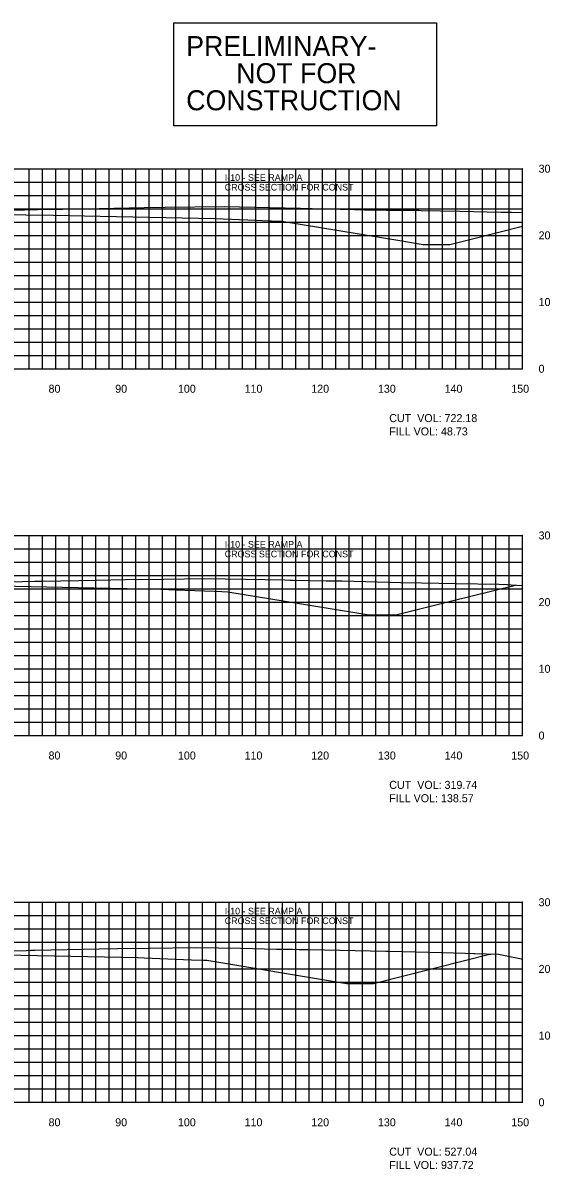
# Model space of a CAD drawing. Extents: x 1800880 to 1818864, y 245271 to 250560.
# Drawn here: x 1806446.1 to 1806525.1, y 250089.4 to 250261.3 of the extents above; entities that cross this region are included whole.
import ezdxf

# ---------------------------------------------------------------- set-up
doc = ezdxf.new("R2010")
doc.units = 0
for name, color, linetype in [('33', 7, 'Continuous'), ('CL-CNST', 7, 'Continuous'), ('DESIGN - DRAINAGE - Bridges', 7, 'Continuous'), ('DRAINAGETXT', 7, 'Continuous'), ('EPTEXT', 7, 'Continuous'), ('Level 32', 7, 'Continuous'), ('Level 46', 7, 'Continuous'), ('Level 62', 7, 'Continuous')]:
    doc.layers.add(name, color=color, linetype=linetype)

msp = doc.modelspace()

# ---------------------------------------------------------------- linework, layer by layer
at = {"layer": 'CL-CNST'}
for points in [[(1806440.36, 250233.1), (1806448.23, 250233.29), (1806450.78, 250233.35), (1806451.82, 250233.37), (1806452.02, 250233.38), (1806457.49, 250233.48), (1806464.23, 250233.6), (1806467.37, 250233.64), (1806476.25, 250233.75), (1806487.69, 250233.49), (1806488.21, 250233.48), (1806489.39, 250233.45), (1806489.45, 250233.45), (1806495.79, 250233.31), (1806497.31, 250233.28), (1806499.2, 250233.25), (1806500.61, 250233.23), (1806501.13, 250233.22), (1806502.6, 250233.21), (1806504.01, 250233.2), (1806504.52, 250233.19), (1806505.46, 250233.19), (1806505.79, 250233.18), (1806511.59, 250233.05), (1806517.75, 250232.92), (1806519.41, 250232.89), (1806521, 250232.86)], [(1806438.53, 250177.3), (1806447.84, 250177.55), (1806448.26, 250177.56), (1806449.08, 250177.58), (1806457.07, 250177.74), (1806461.44, 250177.83), (1806467.17, 250177.89), (1806473.34, 250177.98), (1806479.43, 250177.86), (1806485.33, 250177.75), (1806486.11, 250177.73), (1806486.58, 250177.72), (1806491.55, 250177.63), (1806492.68, 250177.61), (1806493.68, 250177.6), (1806493.95, 250177.6), (1806502.67, 250177.39), (1806505.84, 250177.31), (1806511.08, 250177.2), (1806517.46, 250177.11), (1806518.65, 250177.05), (1806518.73, 250177.05), (1806519.31, 250177.02), (1806521, 250176.94)], [(1806438.26, 250122.03), (1806446.58, 250122.2), (1806447.26, 250122.22), (1806447.83, 250122.24), (1806457.48, 250122.44), (1806460.24, 250122.51), (1806464.82, 250122.55), (1806472.09, 250122.66), (1806478.67, 250122.52), (1806484.1, 250122.41), (1806484.57, 250122.4), (1806485.35, 250122.38), (1806486.51, 250122.37), (1806487.51, 250122.35), (1806488.4, 250122.33), (1806488.78, 250122.33), (1806491.29, 250122.27), (1806500.48, 250122.08), (1806500.71, 250122.07), (1806500.77, 250122.07), (1806507.02, 250121.92), (1806512.44, 250121.81), (1806513.69, 250121.76), (1806513.71, 250121.76), (1806513.83, 250121.76), (1806517.4, 250121.62), (1806520.61, 250120.98), (1806521, 250120.91)]]:
    msp.add_lwpolyline(points, dxfattribs=at)
at = {"layer": 'DESIGN - DRAINAGE - Bridges'}
for p, q in [((1806521, 250209.43), (1806521, 250239.43)), ((1806521.06, 250239.43), (1806521, 250239.43)), ((1806521.06, 250229.43), (1806521, 250229.43)), ((1806521.06, 250219.43), (1806521, 250219.43)), ((1806221, 250209.43), (1806521, 250209.43)), ((1806451, 250209.37), (1806451, 250209.43)), ((1806461, 250209.37), (1806461, 250209.43)), ((1806471, 250209.37), (1806471, 250209.43)), ((1806481, 250209.37), (1806481, 250209.43)), ((1806491, 250209.37), (1806491, 250209.43)), ((1806501, 250209.37), (1806501, 250209.43)), ((1806511, 250209.37), (1806511, 250209.43)), ((1806521, 250209.37), (1806521, 250209.43)), ((1806521.06, 250209.43), (1806521, 250209.43)), ((1806521, 250154.43), (1806521, 250184.43)), ((1806521.06, 250184.43), (1806521, 250184.43)), ((1806521.06, 250174.43), (1806521, 250174.43)), ((1806521.06, 250164.43), (1806521, 250164.43)), ((1806221, 250154.43), (1806521, 250154.43)), ((1806451, 250154.37), (1806451, 250154.43)), ((1806461, 250154.37), (1806461, 250154.43)), ((1806471, 250154.37), (1806471, 250154.43)), ((1806481, 250154.37), (1806481, 250154.43)), ((1806491, 250154.37), (1806491, 250154.43)), ((1806501, 250154.37), (1806501, 250154.43)), ((1806511, 250154.37), (1806511, 250154.43)), ((1806521, 250154.37), (1806521, 250154.43)), ((1806521.06, 250154.43), (1806521, 250154.43)), ((1806521, 250099.43), (1806521, 250129.43)), ((1806521.06, 250129.43), (1806521, 250129.43)), ((1806521.06, 250119.43), (1806521, 250119.43)), ((1806521.06, 250109.43), (1806521, 250109.43)), ((1806221, 250099.43), (1806521, 250099.43)), ((1806451, 250099.37), (1806451, 250099.43)), ((1806461, 250099.37), (1806461, 250099.43)), ((1806471, 250099.37), (1806471, 250099.43)), ((1806481, 250099.37), (1806481, 250099.43)), ((1806491, 250099.37), (1806491, 250099.43)), ((1806501, 250099.37), (1806501, 250099.43)), ((1806511, 250099.37), (1806511, 250099.43)), ((1806521, 250099.37), (1806521, 250099.43)), ((1806521.06, 250099.43), (1806521, 250099.43))]:
    msp.add_line(p, q, dxfattribs=at)
at = {"layer": 'Level 32'}
msp.add_lwpolyline([(1806468.68, 250261.29), (1806508.08, 250261.29), (1806508.08, 250245.85), (1806468.68, 250245.85)], close=True, dxfattribs=at)
at = {"layer": 'Level 46'}
for p, q in [((1806221, 250239.43), (1806521, 250239.43)), ((1806447, 250209.43), (1806447, 250239.43)), ((1806449, 250209.43), (1806449, 250239.43)), ((1806451, 250209.43), (1806451, 250239.43)), ((1806453, 250209.43), (1806453, 250239.43)), ((1806455, 250209.43), (1806455, 250239.43)), ((1806457, 250209.43), (1806457, 250239.43)), ((1806459, 250209.43), (1806459, 250239.43)), ((1806461, 250209.43), (1806461, 250239.43)), ((1806463, 250209.43), (1806463, 250239.43)), ((1806465, 250209.43), (1806465, 250239.43)), ((1806467, 250209.43), (1806467, 250239.43)), ((1806469, 250209.43), (1806469, 250239.43)), ((1806471, 250209.43), (1806471, 250239.43)), ((1806473, 250209.43), (1806473, 250239.43)), ((1806475, 250209.43), (1806475, 250239.43)), ((1806477, 250209.43), (1806477, 250239.43)), ((1806479, 250209.43), (1806479, 250239.43)), ((1806481, 250209.43), (1806481, 250239.43)), ((1806483, 250209.43), (1806483, 250239.43)), ((1806485, 250209.43), (1806485, 250239.43)), ((1806487, 250209.43), (1806487, 250239.43)), ((1806489, 250209.43), (1806489, 250239.43)), ((1806491, 250209.43), (1806491, 250239.43)), ((1806493, 250209.43), (1806493, 250239.43)), ((1806495, 250209.43), (1806495, 250239.43)), ((1806497, 250209.43), (1806497, 250239.43)), ((1806499, 250209.43), (1806499, 250239.43)), ((1806501, 250209.43), (1806501, 250239.43)), ((1806503, 250209.43), (1806503, 250239.43)), ((1806505, 250209.43), (1806505, 250239.43)), ((1806507, 250209.43), (1806507, 250239.43)), ((1806509, 250209.43), (1806509, 250239.43)), ((1806511, 250209.43), (1806511, 250239.43)), ((1806513, 250209.43), (1806513, 250239.43)), ((1806515, 250209.43), (1806515, 250239.43)), ((1806517, 250209.43), (1806517, 250239.43)), ((1806519, 250209.43), (1806519, 250239.43)), ((1806521, 250209.43), (1806521, 250239.43)), ((1806221, 250237.43), (1806521, 250237.43)), ((1806221, 250235.43), (1806521, 250235.43)), ((1806221, 250233.43), (1806521, 250233.43)), ((1806221, 250231.43), (1806521, 250231.43)), ((1806221, 250229.43), (1806521, 250229.43)), ((1806221, 250227.43), (1806521, 250227.43)), ((1806221, 250225.43), (1806521, 250225.43)), ((1806221, 250223.43), (1806521, 250223.43)), ((1806221, 250221.43), (1806521, 250221.43)), ((1806221, 250219.43), (1806521, 250219.43)), ((1806221, 250217.43), (1806521, 250217.43)), ((1806221, 250215.43), (1806521, 250215.43)), ((1806221, 250213.43), (1806521, 250213.43)), ((1806221, 250211.43), (1806521, 250211.43)), ((1806221, 250209.43), (1806521, 250209.43)), ((1806221, 250184.43), (1806521, 250184.43)), ((1806447, 250154.43), (1806447, 250184.43)), ((1806449, 250154.43), (1806449, 250184.43)), ((1806451, 250154.43), (1806451, 250184.43)), ((1806453, 250154.43), (1806453, 250184.43)), ((1806455, 250154.43), (1806455, 250184.43)), ((1806457, 250154.43), (1806457, 250184.43)), ((1806459, 250154.43), (1806459, 250184.43)), ((1806461, 250154.43), (1806461, 250184.43)), ((1806463, 250154.43), (1806463, 250184.43)), ((1806465, 250154.43), (1806465, 250184.43)), ((1806467, 250154.43), (1806467, 250184.43)), ((1806469, 250154.43), (1806469, 250184.43)), ((1806471, 250154.43), (1806471, 250184.43)), ((1806473, 250154.43), (1806473, 250184.43)), ((1806475, 250154.43), (1806475, 250184.43)), ((1806477, 250154.43), (1806477, 250184.43)), ((1806479, 250154.43), (1806479, 250184.43)), ((1806481, 250154.43), (1806481, 250184.43)), ((1806483, 250154.43), (1806483, 250184.43)), ((1806485, 250154.43), (1806485, 250184.43)), ((1806487, 250154.43), (1806487, 250184.43)), ((1806489, 250154.43), (1806489, 250184.43)), ((1806491, 250154.43), (1806491, 250184.43)), ((1806493, 250154.43), (1806493, 250184.43)), ((1806495, 250154.43), (1806495, 250184.43)), ((1806497, 250154.43), (1806497, 250184.43)), ((1806499, 250154.43), (1806499, 250184.43)), ((1806501, 250154.43), (1806501, 250184.43)), ((1806503, 250154.43), (1806503, 250184.43)), ((1806505, 250154.43), (1806505, 250184.43)), ((1806507, 250154.43), (1806507, 250184.43)), ((1806509, 250154.43), (1806509, 250184.43)), ((1806511, 250154.43), (1806511, 250184.43)), ((1806513, 250154.43), (1806513, 250184.43)), ((1806515, 250154.43), (1806515, 250184.43)), ((1806517, 250154.43), (1806517, 250184.43)), ((1806519, 250154.43), (1806519, 250184.43)), ((1806521, 250154.43), (1806521, 250184.43)), ((1806221, 250182.43), (1806521, 250182.43)), ((1806221, 250180.43), (1806521, 250180.43)), ((1806221, 250178.43), (1806521, 250178.43)), ((1806221, 250176.43), (1806521, 250176.43)), ((1806221, 250174.43), (1806521, 250174.43)), ((1806221, 250172.43), (1806521, 250172.43)), ((1806221, 250170.43), (1806521, 250170.43)), ((1806221, 250168.43), (1806521, 250168.43)), ((1806221, 250166.43), (1806521, 250166.43)), ((1806221, 250164.43), (1806521, 250164.43)), ((1806221, 250162.43), (1806521, 250162.43)), ((1806221, 250160.43), (1806521, 250160.43)), ((1806221, 250158.43), (1806521, 250158.43)), ((1806221, 250156.43), (1806521, 250156.43)), ((1806221, 250154.43), (1806521, 250154.43)), ((1806221, 250129.43), (1806521, 250129.43)), ((1806447, 250099.43), (1806447, 250129.43)), ((1806449, 250099.43), (1806449, 250129.43)), ((1806451, 250099.43), (1806451, 250129.43)), ((1806453, 250099.43), (1806453, 250129.43)), ((1806455, 250099.43), (1806455, 250129.43)), ((1806457, 250099.43), (1806457, 250129.43)), ((1806459, 250099.43), (1806459, 250129.43)), ((1806461, 250099.43), (1806461, 250129.43)), ((1806463, 250099.43), (1806463, 250129.43)), ((1806465, 250099.43), (1806465, 250129.43)), ((1806467, 250099.43), (1806467, 250129.43)), ((1806469, 250099.43), (1806469, 250129.43)), ((1806471, 250099.43), (1806471, 250129.43)), ((1806473, 250099.43), (1806473, 250129.43)), ((1806475, 250099.43), (1806475, 250129.43)), ((1806477, 250099.43), (1806477, 250129.43)), ((1806479, 250099.43), (1806479, 250129.43)), ((1806481, 250099.43), (1806481, 250129.43)), ((1806483, 250099.43), (1806483, 250129.43)), ((1806485, 250099.43), (1806485, 250129.43)), ((1806487, 250099.43), (1806487, 250129.43)), ((1806489, 250099.43), (1806489, 250129.43)), ((1806491, 250099.43), (1806491, 250129.43)), ((1806493, 250099.43), (1806493, 250129.43)), ((1806495, 250099.43), (1806495, 250129.43)), ((1806497, 250099.43), (1806497, 250129.43)), ((1806499, 250099.43), (1806499, 250129.43)), ((1806501, 250099.43), (1806501, 250129.43)), ((1806503, 250099.43), (1806503, 250129.43)), ((1806505, 250099.43), (1806505, 250129.43)), ((1806507, 250099.43), (1806507, 250129.43)), ((1806509, 250099.43), (1806509, 250129.43)), ((1806511, 250099.43), (1806511, 250129.43)), ((1806513, 250099.43), (1806513, 250129.43)), ((1806515, 250099.43), (1806515, 250129.43)), ((1806517, 250099.43), (1806517, 250129.43)), ((1806519, 250099.43), (1806519, 250129.43)), ((1806521, 250099.43), (1806521, 250129.43)), ((1806221, 250127.43), (1806521, 250127.43)), ((1806221, 250125.43), (1806521, 250125.43)), ((1806221, 250123.43), (1806521, 250123.43)), ((1806221, 250119.43), (1806521, 250119.43)), ((1806221, 250117.43), (1806521, 250117.43)), ((1806221, 250115.43), (1806521, 250115.43)), ((1806221, 250113.43), (1806521, 250113.43)), ((1806221, 250111.43), (1806521, 250111.43)), ((1806221, 250109.43), (1806521, 250109.43)), ((1806221, 250107.43), (1806521, 250107.43)), ((1806221, 250105.43), (1806521, 250105.43)), ((1806221, 250103.43), (1806521, 250103.43)), ((1806221, 250101.43), (1806521, 250101.43)), ((1806221, 250099.43), (1806521, 250099.43))]:
    msp.add_line(p, q, dxfattribs=at)
at = {"layer": 'Level 62'}
for points in [[(1806444.6, 250232.57), (1806446.51, 250232.53), (1806450.64, 250232.45), (1806457.64, 250232.3), (1806474.83, 250231.94), (1806481.02, 250231.7), (1806482.89, 250231.63), (1806483.34, 250231.61), (1806484.9, 250231.55), (1806502.27, 250228.7), (1806506.07, 250228.07), (1806509.44, 250228.08), (1806510.1, 250228.08), (1806512.87, 250228.77), (1806521, 250230.79)], [(1806436.51, 250177.01), (1806438.75, 250176.96), (1806442.55, 250176.88), (1806456.68, 250176.59), (1806466.74, 250176.38), (1806470.36, 250176.24), (1806474.8, 250176.07), (1806475.88, 250176.03), (1806476.81, 250176), (1806487.56, 250174.23), (1806497.97, 250172.52), (1806500.08, 250172.52), (1806502.01, 250172.52), (1806509.99, 250174.52), (1806519.93, 250176.99)], [(1806433.47, 250121.74), (1806438.38, 250121.63), (1806439.09, 250121.62), (1806443.22, 250121.53), (1806463.27, 250121.12), (1806464.23, 250121.08), (1806471.33, 250120.81), (1806473.15, 250120.74), (1806473.66, 250120.72), (1806493.68, 250117.41), (1806494.65, 250117.25), (1806498.51, 250117.26), (1806498.65, 250117.26), (1806512.5, 250120.74), (1806516.03, 250121.62), (1806516.19, 250121.66)]]:
    msp.add_lwpolyline(points, dxfattribs=at)

# ---------------------------------------------------------------- texts
for s, p in [('80', (1806449.9, 250205.83)), ('90', (1806459.9, 250205.83)), ('100', (1806469.3, 250205.83)), ('110', (1806479.3, 250205.83)), ('120', (1806489.3, 250205.83)), ('130', (1806499.3, 250205.83)), ('140', (1806509.3, 250205.83)), ('150', (1806519.3, 250205.83)), ('80', (1806449.9, 250150.83)), ('90', (1806459.9, 250150.83)), ('100', (1806469.3, 250150.83)), ('110', (1806479.3, 250150.83)), ('120', (1806489.3, 250150.83)), ('130', (1806499.3, 250150.83)), ('140', (1806509.3, 250150.83)), ('150', (1806519.3, 250150.83)), ('80', (1806449.9, 250095.83)), ('90', (1806459.9, 250095.83)), ('100', (1806469.3, 250095.83)), ('110', (1806479.3, 250095.83)), ('120', (1806489.3, 250095.83)), ('130', (1806499.3, 250095.83)), ('140', (1806509.3, 250095.83)), ('150', (1806519.3, 250095.83))]:
    msp.add_text(s, height=1.2).set_placement(p)
at = {"layer": '33'}
for s, p in [('30', (1806523.4, 250238.83)), ('20', (1806523.4, 250228.83)), ('10', (1806523.4, 250218.83)), ('0', (1806523.4, 250208.83)), ('30', (1806523.4, 250183.83)), ('20', (1806523.4, 250173.83)), ('10', (1806523.4, 250163.83)), ('0', (1806523.4, 250153.83)), ('30', (1806523.4, 250128.83)), ('20', (1806523.4, 250118.83)), ('10', (1806523.4, 250108.83)), ('0', (1806523.4, 250098.83))]:
    msp.add_text(s, height=1.2, dxfattribs=at).set_placement(p)
at = {"layer": 'DRAINAGETXT'}
for s, p in [('CUT  VOL: 722.18', (1806501, 250201.43)), ('FILL VOL: 48.73', (1806501, 250199.43)), ('CUT  VOL: 319.74', (1806501, 250146.43)), ('FILL VOL: 138.57', (1806501, 250144.43)), ('CUT  VOL: 527.04', (1806501, 250091.43)), ('FILL VOL: 937.72', (1806501, 250089.43))]:
    msp.add_text(s, height=1.2, dxfattribs=at).set_placement(p)
at = {"layer": 'EPTEXT'}
for s, p in [('I-10 - SEE RAMP A', (1806476.32, 250237.6)), ('CROSS SECTION FOR CONST ', (1806476.32, 250236.15)), ('I-10 - SEE RAMP A', (1806476.32, 250182.6)), ('CROSS SECTION FOR CONST ', (1806476.32, 250181.15)), ('I-10 - SEE RAMP A', (1806476.32, 250127.6)), ('CROSS SECTION FOR CONST ', (1806476.32, 250126.15))]:
    msp.add_text(s, height=1, dxfattribs=at).set_placement(p)
at = {"layer": 'Level 32'}
for s, p in [('PRELIMINARY-', (1806470.54, 250256.31)), ('NOT FOR', (1806478.05, 250252.25)), ('CONSTRUCTION', (1806470.55, 250248.19))]:
    msp.add_text(s, height=3, dxfattribs=at).set_placement(p)

doc.saveas('drawing.dxf')
